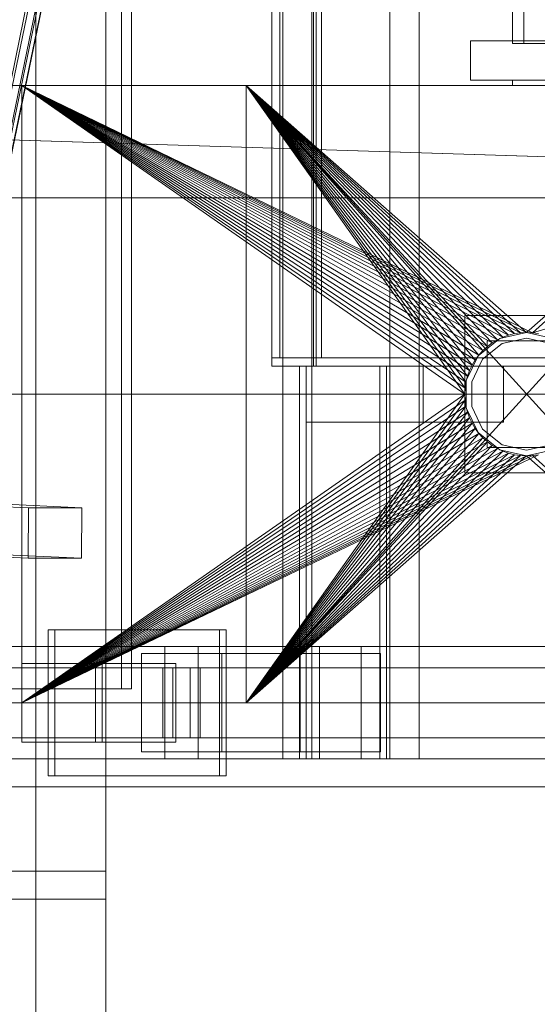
# Model space of a CAD drawing. Header units: millimetres. Extents: x -2233 to 61924, y -68080 to 6847.
# Tile 540 of 656: x 23869 to 24054, y -18538 to -18186. Entities that reach past the tile are written whole.
import ezdxf

# ---------------------------------------------------------------- set-up
doc = ezdxf.new("R2010")
doc.units = ezdxf.units.MM
doc.layers.add('superior_briquetadora', color=7, linetype='Continuous', lineweight=0)
doc.layers.add('superior_C02', color=7, linetype='Continuous', lineweight=0)

msp = doc.modelspace()

# ---------------------------------------------------------------- linework, layer by layer
at = {"layer": 'superior_briquetadora'}
for p, q in [((23875.067, -18720.639), (23875.067, -17660)), ((23875.067, -18674.804), (23875.067, -17660)), ((23900.067, -19330), (23900.067, -17660)), ((23900.067, -18490), (23900.067, -17660)), ((23900.067, -18210), (23900.067, -17790)), ((24045.067, -17805), (24045.067, -18195)), ((24049.067, -17805), (24049.067, -18195)), ((24045.067, -17816), (24045.067, -18194)), ((24030.067, -18208), (24030.067, -18194)), ((24110.067, -18194), (24030.067, -18194)), ((24047.543, -18194), (24045.067, -18194)), ((24049.067, -18195), (24045.067, -18195)), ((24045.067, -18195), (24135.067, -18195)), ((24054.48, -18194), (24047.543, -18194)), ((24139.067, -18195), (24049.067, -18195)), ((24110.067, -18208), (24030.067, -18208)), ((24045.067, -18208), (24047.543, -18208)), ((24045.067, -18208), (24045.067, -18210)), ((24047.543, -18208), (24054.48, -18208)), ((23750.067, -18210), (23900.067, -18210)), ((23750.067, -18210), (24150.067, -18210)), ((23870.067, -18210), (23950.067, -18210)), ((23879.479, -18210), (23870.067, -18210)), ((23870.067, -18210), (24150.067, -18210)), ((23870.067, -18210), (24350.067, -18210)), ((23870.067, -18430), (23870.067, -18210)), ((23870.067, -18210), (23870.067, -18223.45)), ((23870.067, -18210), (24028.067, -18320)), ((24028.173, -18317.844), (23870.067, -18210)), ((24028.49, -18315.708), (23870.067, -18210)), ((24029.015, -18313.614), (23870.067, -18210)), ((24029.742, -18311.581), (23870.067, -18210)), ((24030.665, -18309.629), (23870.067, -18210)), ((24031.775, -18307.777), (23870.067, -18210)), ((24033.061, -18306.043), (23870.067, -18210)), ((24034.511, -18304.444), (23870.067, -18210)), ((24036.111, -18302.994), (23870.067, -18210)), ((24037.845, -18301.708), (23870.067, -18210)), ((24039.697, -18300.598), (23870.067, -18210)), ((24041.648, -18299.675), (23870.067, -18210)), ((24043.681, -18298.947), (23870.067, -18210)), ((24045.775, -18298.423), (23870.067, -18210)), ((24047.911, -18298.106), (23870.067, -18210)), ((24050.067, -18298), (23870.067, -18210)), ((24052.224, -18298.106), (23870.067, -18210)), ((23870.067, -18210), (25830.067, -18210)), ((23880.462, -18210), (23879.479, -18210)), ((23879.479, -18210), (23950.067, -18210)), ((23886.973, -18210), (23880.462, -18210)), ((23880.462, -18210), (23950.067, -18210)), ((23950.067, -18210), (23886.973, -18210)), ((23929.237, -18210), (23886.973, -18210)), ((23900.067, -18430), (23900.067, -18210)), ((23900.067, -18210), (24150.067, -18210)), ((24150.067, -18210), (23929.237, -18210)), ((23954.067, -18210), (23929.237, -18210)), ((23950.067, -18430), (23950.067, -18210)), ((23950.067, -18210), (24150.067, -18210)), ((23950.067, -18210), (24028.067, -18320)), ((23950.067, -18210), (24039.697, -18300.598)), ((24037.845, -18301.708), (23950.067, -18210)), ((24036.111, -18302.994), (23950.067, -18210)), ((24034.511, -18304.444), (23950.067, -18210)), ((24033.061, -18306.043), (23950.067, -18210)), ((24031.775, -18307.777), (23950.067, -18210)), ((24030.665, -18309.629), (23950.067, -18210)), ((24029.742, -18311.581), (23950.067, -18210)), ((24029.015, -18313.614), (23950.067, -18210)), ((24028.49, -18315.708), (23950.067, -18210)), ((24028.173, -18317.844), (23950.067, -18210)), ((23950.067, -18210), (24041.648, -18299.675)), ((23950.067, -18210), (24043.681, -18298.947)), ((23950.067, -18210), (24045.775, -18298.423)), ((23950.067, -18210), (24047.911, -18298.106)), ((23950.067, -18210), (24050.067, -18298)), ((23950.067, -18430), (24150.067, -18210)), ((23950.067, -18210), (24150.067, -18430)), ((24230.067, -18210), (23954.067, -18210)), ((24243.401, -18210), (23954.067, -18210)), ((24045.067, -18210), (24047.543, -18210)), ((24047.543, -18210), (24054.48, -18210)), ((24050.067, -18298), (24150.067, -18210)), ((24052.224, -18298.106), (24350.067, -18210)), ((24052.224, -18298.106), (24150.067, -18210)), ((23870.067, -18223.45), (23870.067, -18430)), ((24072.067, -18292), (24028.067, -18292)), ((24028.067, -18292), (24028.067, -18348)), ((24040.522, -18300.179), (24032.867, -18306.283)), ((24036.067, -18301), (24036.067, -18339)), ((24064.067, -18301), (24036.067, -18301)), ((24037.845, -18301.708), (24039.697, -18300.598)), ((24039.697, -18300.598), (24041.648, -18299.675)), ((24050.067, -18298), (24040.522, -18300.179)), ((24050.067, -18300), (24041.39, -18301.981)), ((24041.648, -18299.675), (24043.681, -18298.947)), ((24043.681, -18298.947), (24045.775, -18298.423)), ((24045.775, -18298.423), (24047.911, -18298.106)), ((24047.911, -18298.106), (24050.067, -18298)), ((24059.613, -18300.179), (24050.067, -18298)), ((24050.067, -18298), (24052.224, -18298.106)), ((24058.745, -18301.981), (24050.067, -18300)), ((24052.224, -18298.106), (24054.359, -18298.423)), ((24033.061, -18306.043), (24034.511, -18304.444)), ((24041.39, -18301.981), (24034.431, -18307.53)), ((24034.511, -18304.444), (24036.111, -18302.994)), ((24036.111, -18302.994), (24037.845, -18301.708)), ((24032.867, -18306.283), (24028.619, -18315.105)), ((24034.431, -18307.53), (24030.569, -18315.55)), ((24030.665, -18309.629), (24031.775, -18307.777)), ((24031.775, -18307.777), (24033.061, -18306.043)), ((24029.015, -18313.614), (24029.742, -18311.581)), ((24029.742, -18311.581), (24030.665, -18309.629)), ((24028.49, -18315.708), (24029.015, -18313.614)), ((24028.619, -18315.105), (24028.619, -18324.895)), ((24028.067, -18320), (24028.173, -18317.844)), ((24028.173, -18317.844), (24028.49, -18315.708)), ((24030.569, -18315.55), (24030.569, -18324.45)), ((23750.067, -18320), (25950.067, -18320)), ((24028.067, -18320), (23870.067, -18430)), ((24028.173, -18322.156), (23870.067, -18430)), ((23950.067, -18430), (24028.067, -18320)), ((23950.067, -18430), (24028.173, -18322.156)), ((24028.067, -18320), (24028.173, -18322.156)), ((24028.173, -18322.156), (24028.49, -18324.292)), ((24028.49, -18324.292), (23870.067, -18430)), ((23950.067, -18430), (24028.49, -18324.292)), ((24028.49, -18324.292), (24029.015, -18326.386)), ((24028.619, -18324.895), (24032.867, -18333.717)), ((24030.569, -18324.45), (24034.431, -18332.47)), ((24029.015, -18326.386), (23870.067, -18430)), ((24029.742, -18328.419), (23870.067, -18430)), ((23950.067, -18430), (24029.015, -18326.386)), ((23950.067, -18430), (24029.742, -18328.419)), ((24029.015, -18326.386), (24029.742, -18328.419)), ((24029.742, -18328.419), (24030.665, -18330.371)), ((24030.665, -18330.371), (23870.067, -18430)), ((24031.775, -18332.223), (23870.067, -18430)), ((23950.067, -18430), (24030.665, -18330.371)), ((23950.067, -18430), (24031.775, -18332.223)), ((24030.665, -18330.371), (24031.775, -18332.223)), ((24031.775, -18332.223), (24033.061, -18333.957)), ((24034.431, -18332.47), (24041.39, -18338.019)), ((24033.061, -18333.957), (23870.067, -18430)), ((24034.511, -18335.556), (23870.067, -18430)), ((23950.067, -18430), (24033.061, -18333.957)), ((23950.067, -18430), (24034.511, -18335.556)), ((24032.867, -18333.717), (24040.522, -18339.821)), ((24033.061, -18333.957), (24034.511, -18335.556)), ((24034.511, -18335.556), (24036.111, -18337.006)), ((24036.111, -18337.006), (23870.067, -18430)), ((24037.845, -18338.292), (23870.067, -18430)), ((24039.697, -18339.402), (23870.067, -18430)), ((24036.111, -18337.006), (23950.067, -18430)), ((24037.845, -18338.292), (23950.067, -18430)), ((24039.697, -18339.402), (23950.067, -18430)), ((24036.067, -18339), (24064.067, -18339)), ((24036.111, -18337.006), (24037.845, -18338.292)), ((24037.845, -18338.292), (24039.697, -18339.402)), ((24039.697, -18339.402), (24041.648, -18340.325)), ((24041.39, -18338.019), (24050.067, -18340)), ((24050.067, -18340), (24058.745, -18338.019)), ((24041.648, -18340.325), (23870.067, -18430)), ((24043.681, -18341.053), (23870.067, -18430)), ((24054.359, -18341.577), (23870.067, -18430)), ((24045.775, -18341.577), (23870.067, -18430)), ((24052.224, -18341.894), (23870.067, -18430)), ((24047.911, -18341.894), (23870.067, -18430)), ((24050.067, -18342), (23870.067, -18430)), ((24041.648, -18340.325), (23950.067, -18430)), ((24043.681, -18341.053), (23950.067, -18430)), ((24045.775, -18341.577), (23950.067, -18430)), ((24047.911, -18341.894), (23950.067, -18430)), ((24050.067, -18342), (23950.067, -18430)), ((24040.522, -18339.821), (24050.067, -18342)), ((24041.648, -18340.325), (24043.681, -18341.053)), ((24043.681, -18341.053), (24045.775, -18341.577)), ((24045.775, -18341.577), (24047.911, -18341.894)), ((24047.911, -18341.894), (24050.067, -18342)), ((24050.067, -18342), (24059.613, -18339.821)), ((24050.067, -18342), (24052.224, -18341.894)), ((24050.067, -18342), (24150.067, -18430)), ((24052.224, -18341.894), (24054.359, -18341.577)), ((24052.224, -18341.894), (24150.067, -18430)), ((24028.067, -18348), (24072.067, -18348)), ((23750.067, -18430), (23900.067, -18430)), ((23750.067, -18430), (25950.067, -18430)), ((23870.067, -18430), (24150.067, -18430)), ((24350.067, -18430), (23870.067, -18430)), ((23870.067, -18430), (23950.067, -18430)), ((23870.067, -18430), (23879.479, -18430)), ((25830.067, -18430), (23870.067, -18430)), ((23950.067, -18430), (23879.479, -18430)), ((23879.479, -18430), (23880.462, -18430)), ((23950.067, -18430), (23880.462, -18430)), ((23880.462, -18430), (23886.973, -18430)), ((23950.067, -18430), (23886.973, -18430)), ((23886.973, -18430), (23929.237, -18430)), ((23900.067, -18460), (23900.067, -18430)), ((23900.067, -18430), (25800.067, -18430)), ((24150.067, -18430), (23929.237, -18430)), ((23929.237, -18430), (23954.067, -18430)), ((24150.067, -18430), (23950.067, -18430)), ((23954.067, -18430), (24230.067, -18430)), ((23954.067, -18430), (25456.734, -18430)), ((23750.067, -18460), (23900.067, -18460)), ((23750.067, -18460), (25950.067, -18460)), ((23900.067, -19330), (23900.067, -18460)), ((23900.067, -18460), (25800.067, -18460)), ((23750.067, -18490), (23900.067, -18490)), ((23750.067, -18500), (23900.067, -18500)), ((23900.067, -19330), (23900.067, -18500))]:
    msp.add_line(p, q, dxfattribs=at)
at = {"layer": 'superior_C02'}
for p, q in [((23963.136, -17550), (23963.136, -18450)), ((23973.568, -18450), (23973.568, -17550)), ((24001.318, -18450), (24001.318, -17550)), ((24011.75, -17550), (24011.75, -18450)), ((23905.662, -18425), (23905.662, -17575)), ((23909.239, -17575), (23909.239, -18425)), ((23974.144, -17690), (23974.144, -18310)), ((23975.038, -18310), (23975.038, -17690)), ((23959.241, -17693), (23959.241, -18307)), ((23962.105, -18307), (23962.105, -17693)), ((23974.144, -18307), (23974.144, -17693)), ((23977.008, -17693), (23977.008, -18307)), ((23839.424, -18341.461), (23877.679, -18157.152)), ((23880.115, -18160.922), (23841.86, -18345.231)), ((23842.643, -18349.002), (23880.898, -18164.693)), ((23839.155, -18355.541), (23877.41, -18171.232)), ((23841.721, -18352.519), (23879.975, -18168.21)), ((23835.122, -18357.863), (23873.377, -18173.554)), ((24524.933, -18250), (23830.921, -18228.298)), ((23832.7, -18228.298), (24526.711, -18250)), ((24634.01, -18250), (15575.415, -18250)), ((15576.913, -18250), (24635.508, -18250)), ((24379.243, -18307), (23959.241, -18307)), ((23959.241, -18307), (23959.241, -18310)), ((23974.144, -18307), (23959.241, -18307)), ((23959.241, -18307), (23962.105, -18307)), ((23977.008, -18307), (23962.105, -18307)), ((23974.144, -18310), (23974.144, -18307)), ((23974.144, -18307), (24394.146, -18307)), ((23977.008, -18307), (23974.144, -18307)), ((23959.241, -18310), (24379.243, -18310)), ((23959.241, -18310), (23974.144, -18310)), ((23997.745, -18310), (23969.109, -18310)), ((23969.109, -18310), (23969.109, -18450)), ((23971.493, -18310), (23969.109, -18310)), ((24000.129, -18310), (23971.493, -18310)), ((23971.493, -18310), (23971.493, -18330)), ((24013.22, -18310), (23971.493, -18310)), ((23971.493, -18450), (23971.493, -18310)), ((23974.144, -18310), (24394.146, -18310)), ((23974.144, -18310), (23975.038, -18310)), ((24395.04, -18310), (23975.038, -18310)), ((23997.745, -18450), (23997.745, -18310)), ((24000.129, -18310), (23997.745, -18310)), ((24000.129, -18330), (24000.129, -18310)), ((24041.857, -18310), (24000.129, -18310)), ((24000.129, -18310), (24000.129, -18450)), ((24013.22, -18330), (24013.22, -18310)), ((24013.22, -18310), (24041.857, -18310)), ((24041.857, -18310), (24041.857, -18330)), ((23971.493, -18330), (24000.129, -18330)), ((23971.493, -18330), (24013.22, -18330)), ((24041.857, -18330), (24000.129, -18330)), ((24041.857, -18330), (24013.22, -18330)), ((23872.43, -18360.514), (23812.037, -18357.646)), ((23831.128, -18357.646), (23891.521, -18360.514)), ((23872.354, -18378.512), (23872.43, -18360.514)), ((23872.43, -18360.514), (23891.521, -18360.514)), ((23891.521, -18360.514), (23891.445, -18378.512)), ((23872.354, -18378.512), (23811.961, -18375.644)), ((23891.445, -18378.512), (23831.052, -18375.644)), ((23891.445, -18378.512), (23872.354, -18378.512)), ((23940.636, -18404), (23879.545, -18404)), ((23879.545, -18404), (23879.545, -18456)), ((23881.929, -18404), (23879.545, -18404)), ((23881.929, -18456), (23881.929, -18404)), ((23881.929, -18404), (23943.02, -18404)), ((23940.636, -18456), (23940.636, -18404)), ((23940.636, -18404), (23943.02, -18404)), ((23943.02, -18404), (23943.02, -18456)), ((23921.126, -18410), (22775.666, -18410)), ((22787.589, -18410), (23933.048, -18410)), ((23976.266, -18410), (22830.806, -18410)), ((22845.709, -18410), (23991.168, -18410)), ((23941.405, -18412.5), (23912.769, -18412.5)), ((23912.769, -18412.5), (23912.769, -18447.5)), ((23969.399, -18412.5), (23912.769, -18412.5)), ((23921.126, -18410), (23921.126, -18450)), ((23933.048, -18410), (23921.126, -18410)), ((24245.673, -18410), (23921.126, -18410)), ((23933.048, -18450), (23933.048, -18410)), ((23933.048, -18410), (24257.595, -18410)), ((23941.405, -18447.5), (23941.405, -18412.5)), ((23941.405, -18412.5), (23998.035, -18412.5)), ((23969.399, -18447.5), (23969.399, -18412.5)), ((23969.399, -18412.5), (23998.035, -18412.5)), ((23976.266, -18410), (23976.266, -18450)), ((23991.168, -18410), (23976.266, -18410)), ((24300.813, -18410), (23976.266, -18410)), ((23991.168, -18450), (23991.168, -18410)), ((23991.168, -18410), (24315.715, -18410)), ((23998.035, -18412.5), (23998.035, -18447.5)), ((23898.716, -18416), (23870.079, -18416)), ((23870.079, -18416), (23870.079, -18444)), ((23896.368, -18416), (23870.079, -18416)), ((23896.368, -18444), (23896.368, -18416)), ((23896.368, -18416), (23925.005, -18416)), ((23898.716, -18444), (23898.716, -18416)), ((23898.716, -18416), (23925.005, -18416)), ((23925.005, -18416), (23925.005, -18444)), ((23920.432, -18417.5), (22831.602, -18417.5)), ((22844.912, -18417.5), (23933.742, -18417.5)), ((23920.432, -18417.5), (23920.432, -18442.5)), ((23933.742, -18417.5), (23920.432, -18417.5)), ((23930.169, -18417.5), (23924.005, -18417.5)), ((23924.005, -18417.5), (23924.005, -18442.5)), ((23924.005, -18417.5), (24305.182, -18417.5)), ((23930.169, -18442.5), (23930.169, -18417.5)), ((24311.346, -18417.5), (23930.169, -18417.5)), ((23933.742, -18442.5), (23933.742, -18417.5)), ((23857.171, -18425), (23905.662, -18425)), ((23909.239, -18425), (23860.748, -18425)), ((23909.239, -18425), (23905.662, -18425)), ((22831.602, -18442.5), (23920.432, -18442.5)), ((22844.912, -18442.5), (23933.742, -18442.5)), ((23870.079, -18444), (23898.716, -18444)), ((23870.079, -18444), (23896.368, -18444)), ((23925.005, -18444), (23896.368, -18444)), ((23925.005, -18444), (23898.716, -18444)), ((23920.432, -18442.5), (23933.742, -18442.5)), ((23924.005, -18442.5), (23930.169, -18442.5)), ((23924.005, -18442.5), (24305.182, -18442.5)), ((23930.169, -18442.5), (24311.346, -18442.5)), ((23912.769, -18447.5), (23941.405, -18447.5)), ((23969.399, -18447.5), (23912.769, -18447.5)), ((23998.035, -18447.5), (23941.405, -18447.5)), ((23998.035, -18447.5), (23969.399, -18447.5)), ((22775.666, -18450), (23921.126, -18450)), ((22787.589, -18450), (23933.048, -18450)), ((22830.806, -18450), (23976.266, -18450)), ((22845.709, -18450), (23991.168, -18450)), ((23921.126, -18450), (23933.048, -18450)), ((23921.126, -18450), (24245.673, -18450)), ((23933.048, -18450), (24257.595, -18450)), ((23963.136, -18450), (24001.318, -18450)), ((23963.136, -18450), (23973.568, -18450)), ((23969.109, -18450), (23997.745, -18450)), ((23969.109, -18450), (23971.493, -18450)), ((24000.129, -18450), (23971.493, -18450)), ((24011.75, -18450), (23973.568, -18450)), ((23976.266, -18450), (23991.168, -18450)), ((23976.266, -18450), (24300.813, -18450)), ((23991.168, -18450), (24315.715, -18450)), ((24000.129, -18450), (23997.745, -18450)), ((24011.75, -18450), (24001.318, -18450)), ((23879.545, -18456), (23940.636, -18456)), ((23879.545, -18456), (23881.929, -18456)), ((23943.02, -18456), (23881.929, -18456)), ((23943.02, -18456), (23940.636, -18456))]:
    msp.add_line(p, q, dxfattribs=at)

doc.saveas('drawing.dxf')
